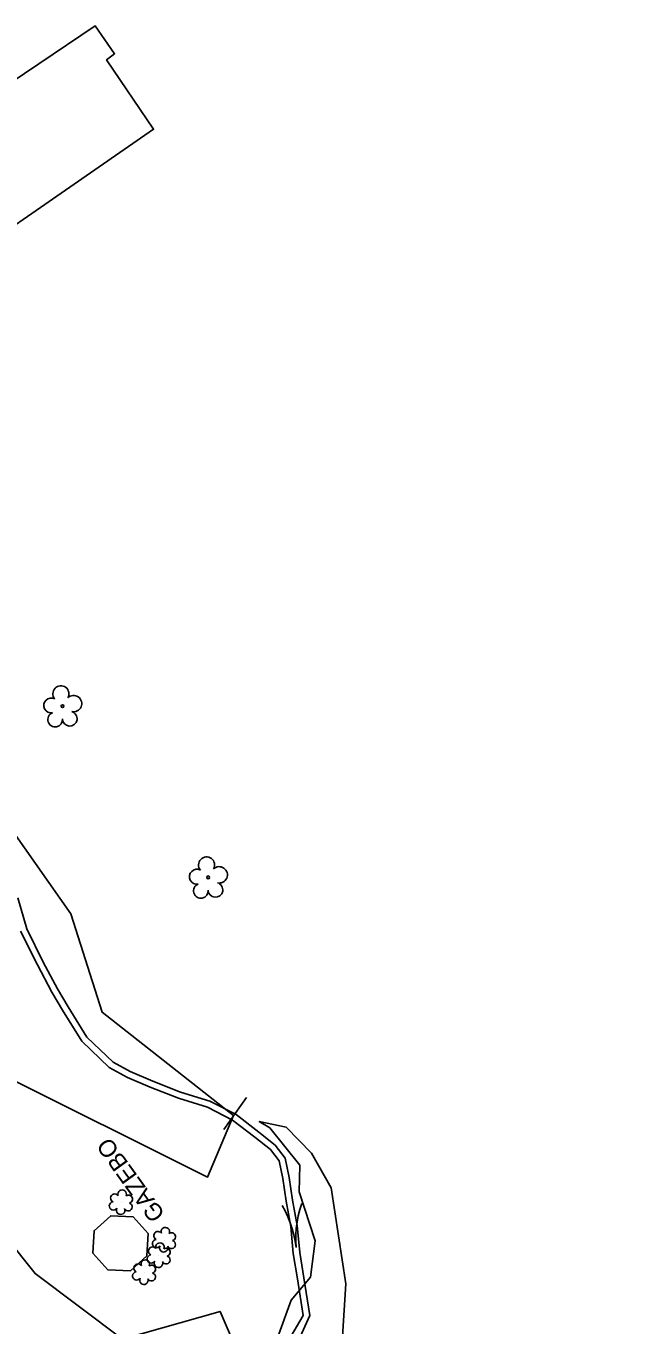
# Model space of a CAD drawing. Extents: x 472260 to 482161, y 489063 to 507124.
# Drawn here: x 476454.4 to 476595.9, y 501033.1 to 501333.7 of the extents above; entities that cross this region are included whole.
import ezdxf

# ---------------------------------------------------------------- set-up
doc = ezdxf.new("R2010")
doc.units = 0
for name, color, linetype in [('Exist Structure Minor Drop Inlet Cogo Elevation', 7, 'Continuous'), ('Prop Drainage Structure Drop Inlet Grate 2 Wide Slots and Flat Grates 840 20 Label', 7, 'Continuous'), ('Prop Drainage Structure Outlet Berm Ditch 850 10 CELL', 7, 'Continuous'), ('Prop Drainage Structure Pipe RCP 24in Class III', 7, 'Continuous'), ('Prop Drainage Structure Tops and Inverts LABEL', 7, 'Continuous'), ('Prop Erosion Embankment Toe Protection Label', 7, 'Continuous'), ('Prop Erosion Rip Rap Pad at Outlet CELL', 7, 'Continuous'), ('Prop Erosion Rip Rap Pad at Outlet Label', 7, 'Continuous'), ('Prop SS Fill Line', 7, 'Continuous'), ('Scratch_Level_8', 7, 'Continuous')]:
    doc.layers.add(name, color=color, linetype=linetype)

msp = doc.modelspace()

# ---------------------------------------------------------------- linework, layer by layer
at = {"layer": 'Exist Structure Minor Drop Inlet Cogo Elevation'}
for radius in [2882.7, 2982.7]:
    msp.add_arc((478672.62, 502845.57), radius, 213.99726, 223.91157, dxfattribs=at)
at = {"layer": 'Prop Drainage Structure Drop Inlet Grate 2 Wide Slots and Flat Grates 840 20 Label'}
for p, q in [((476462.87, 501176.3), (476462.87, 501176.3)), ((476496.6, 501136.69), (476496.6, 501136.69))]:
    msp.add_line(p, q, dxfattribs=at)
for centre in [(476462.87, 501176.3), (476496.6, 501136.69)]:
    msp.add_circle(centre, 0.326, dxfattribs=at)
for centre, radius, start, end in [((476462.48, 501179.17), 1.86, 330.1651, 219.7134), ((476465.42, 501176.89), 1.9, 257.1011, 134.1999), ((476460.26, 501176.46), 1.73, 62.6636, 279.3457), ((476461.16, 501173.18), 1.69, 111.5671, 6.231), ((476464.54, 501173.4), 1.7, 181.2822, 74.56), ((476496.21, 501139.56), 1.86, 330.1651, 219.7134), ((476493.99, 501136.84), 1.73, 62.6636, 279.3457), ((476499.14, 501137.27), 1.9, 257.1011, 134.1999), ((476494.89, 501133.56), 1.69, 111.5671, 6.231), ((476498.27, 501133.79), 1.7, 181.2822, 74.56)]:
    msp.add_arc(centre, radius, start, end, dxfattribs=at)
at = {"layer": 'Prop Drainage Structure Pipe RCP 24in Class III'}
for points in [[(476452.54, 501131.95), (476454.58, 501124.79), (476458.37, 501117.1), (476461.71, 501110.88), (476464.15, 501106.73), (476468.51, 501099.73), (476474.57, 501093.9), (476478.52, 501091.73), (476483.76, 501089.56), (476490.19, 501087.02), (476497, 501084.9), (476503.05, 501081.81), (476508.32, 501077.75), (476512.09, 501074.73), (476514.39, 501071.71), (476515.32, 501067.25), (476516.11, 501062.01), (476517.21, 501056.12), (476517.79, 501049.86), (476518.72, 501044.01), (476520.11, 501035.34), (476517.53, 501029.53)], [(476453.17, 501124.25), (476457.04, 501116.42), (476460.4, 501110.14), (476462.87, 501105.95), (476467.34, 501098.77), (476473.67, 501092.68), (476477.88, 501090.37), (476483.19, 501088.17), (476489.69, 501085.61), (476496.43, 501083.5), (476502.24, 501080.54), (476507.39, 501076.57), (476511.01, 501073.68), (476512.99, 501071.07), (476513.84, 501066.98), (476514.63, 501061.76), (476515.72, 501055.91), (476516.3, 501049.67), (476517.24, 501043.77), (476518.59, 501035.33), (476515.76, 501030.41)]]:
    msp.add_lwpolyline(points, dxfattribs=at)
at = {"layer": 'Prop Drainage Structure Tops and Inverts LABEL'}
msp.add_lwpolyline([(476514.66, 501078.86), (476520.53, 501072.87), (476525.03, 501064.86), (476528.43, 501042.65), (476527.26, 501023.15), (476524.05, 501020.41), (476513.25, 501022.72), (476512.98, 501031.01), (476515.77, 501038.83), (476520.28, 501044.21), (476521.39, 501052.62), (476517.63, 501063.9), (476517.85, 501070.1), (476510.88, 501078.73), (476508.4, 501080.22), (476514.66, 501078.86)], dxfattribs=at)
at = {"layer": 'Prop Erosion Embankment Toe Protection Label'}
msp.add_line((476505.46, 501085.73), (476500.21, 501078.35), dxfattribs=at)
at = {"layer": 'Prop Erosion Rip Rap Pad at Outlet CELL'}
for p, q in [((476476.44, 501061.35), (476476.44, 501061.35)), ((476486.44, 501052.66), (476486.44, 501052.66)), ((476485.2, 501049.09), (476485.2, 501049.09)), ((476481.82, 501045.15), (476481.82, 501045.15))]:
    msp.add_line(p, q, dxfattribs=at)
for centre, radius, start, end in [((476474.64, 501060.65), 0.955, 95.1099, 327.9534), ((476474.96, 501062.48), 0.968, 35.8908, 245.4216), ((476476.67, 501063.39), 0.99, 334.8391, 200.4717), ((476478.12, 501062.22), 0.929, 284.4567, 126.0861), ((476476.32, 501059.67), 0.984, 151.2797, 21.387), ((476478.08, 501060.42), 0.937, 204.9913, 73.4601), ((476486.67, 501054.7), 0.99, 334.8391, 200.4717), ((476484.64, 501051.96), 0.955, 95.1099, 327.9534), ((476484.96, 501053.79), 0.968, 35.8908, 245.4216), ((476488.07, 501051.73), 0.937, 204.9913, 73.4601), ((476488.11, 501053.53), 0.929, 284.4567, 126.0861), ((476483.72, 501050.22), 0.968, 35.8908, 245.4216), ((476485.43, 501051.13), 0.99, 334.8391, 200.4717), ((476486.31, 501050.98), 0.984, 151.2797, 21.387), ((476486.88, 501049.96), 0.929, 284.4567, 126.0861), ((476480.34, 501046.27), 0.968, 35.8908, 245.4216), ((476482.05, 501047.19), 0.99, 334.8391, 200.4717), ((476483.4, 501048.38), 0.955, 95.1099, 327.9534), ((476483.5, 501046.02), 0.929, 284.4567, 126.0861), ((476485.08, 501047.4), 0.984, 151.2797, 21.387), ((476486.84, 501048.16), 0.937, 204.9913, 73.4601), ((476480.02, 501044.44), 0.955, 95.1099, 327.9534), ((476481.7, 501043.46), 0.984, 151.2797, 21.387), ((476483.46, 501044.22), 0.937, 204.9913, 73.4601)]:
    msp.add_arc(centre, radius, start, end, dxfattribs=at)
at = {"layer": 'Prop Erosion Rip Rap Pad at Outlet Label'}
msp.add_lwpolyline([(476391.12, 501278.52), (476410.28, 501254.8), (476407.23, 501209.06), (476431.01, 501191.87), (476438.15, 501166.04), (476464.78, 501128.23), (476472.05, 501105.49), (476502.45, 501081.61), (476496.44, 501067.34), (476447.65, 501091.62), (476430.5, 501077.47), (476456.52, 501045), (476476.73, 501029.86), (476499.35, 501036.25), (476502.9, 501028)], dxfattribs=at)
at = {"layer": 'Prop SS Fill Line'}
for points in [[(476421.7, 501266.75), (476483.93, 501309.81), (476473.06, 501325.85), (476474.9, 501327.28), (476470.44, 501333.69), (476444.29, 501316.13), (476444.9, 501314.86), (476407.65, 501287.49)], [(476482.42, 501049.1), (476482.68, 501054.28), (476479.2, 501058.13), (476474.02, 501058.39), (476470.17, 501054.91), (476469.91, 501049.73), (476473.39, 501045.88), (476478.57, 501045.62)]]:
    msp.add_lwpolyline(points, close=True, dxfattribs=at)
at = {"layer": 'Scratch_Level_8'}
msp.add_line((476516.47, 501056.02), (476516.47, 501056.02), dxfattribs=at)
for points in [[(476513.69, 501060.76), (476514.42, 501059.49), (476515.02, 501058.12), (476515.6, 501056.76), (476516.05, 501055.38), (476516.43, 501053.95), (476516.74, 501052.49), (476516.96, 501051.04)], [(476518.24, 501061.22), (476517.78, 501059.83), (476517.46, 501058.36), (476517.17, 501056.92), (476517, 501055.48), (476516.91, 501054), (476516.89, 501052.5), (476516.96, 501051.04)]]:
    msp.add_lwpolyline(points, dxfattribs=at)

# ---------------------------------------------------------------- texts
at = {"layer": 'Prop Drainage Structure Outlet Berm Ditch 850 10 CELL'}
msp.add_text('GAZEBO', height=4, rotation=125.7672, dxfattribs=at).set_placement((476486.77, 501058.75))

doc.saveas('drawing.dxf')
